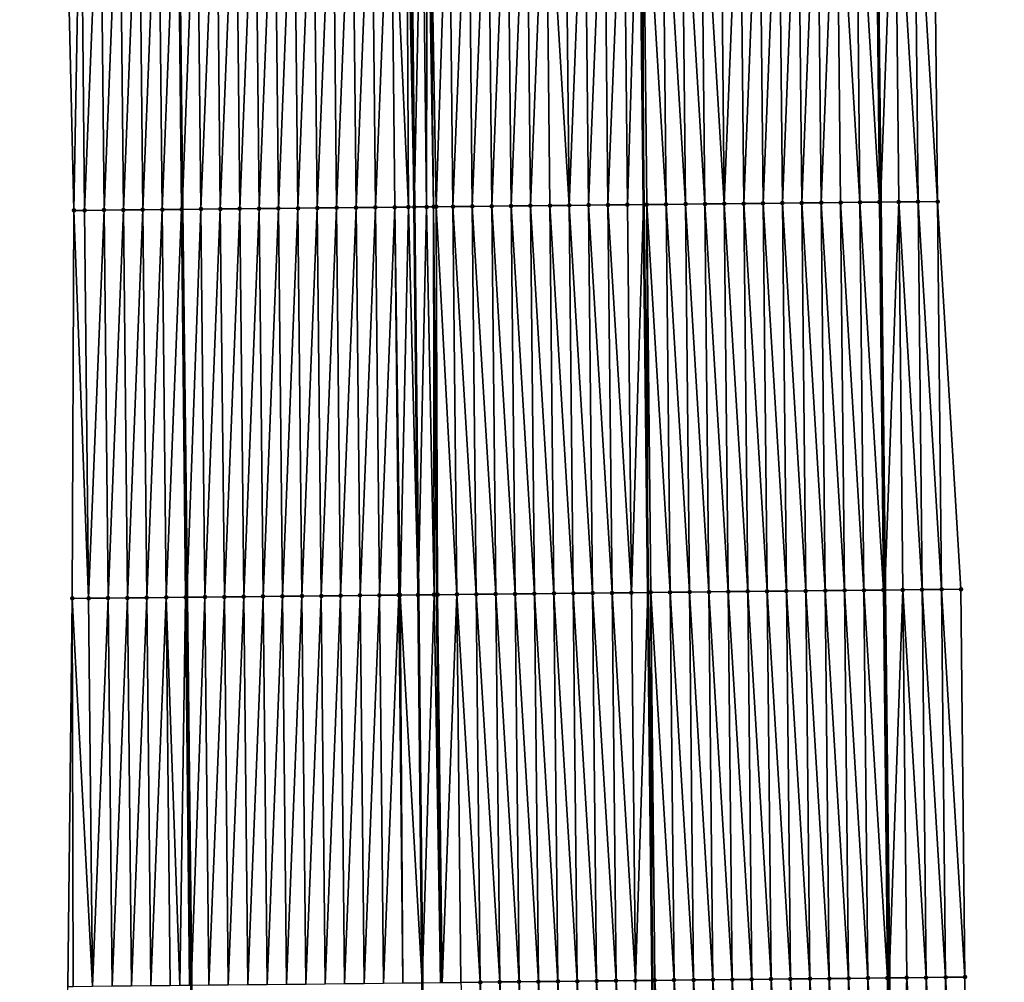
# Model space of a CAD drawing. Header units: feet. Extents: x 2010743 to 2022806, y 818705 to 837694.
# Tile 313 of 531: x 2011471 to 2011521, y 828994 to 829043. Entities that reach past the tile are written whole.
import ezdxf

# ---------------------------------------------------------------- set-up
doc = ezdxf.new("R2010")
doc.units = ezdxf.units.FT
doc.header["$MEASUREMENT"] = 0
for name, color, linetype, lineweight in [('EP_Travel Lane', 172, 'Continuous', 53), ('Road Shots', 141, 'Continuous', 100), ('STRIPING', 60, 'Continuous', 53)]:
    doc.layers.add(name, color=color, linetype=linetype, lineweight=lineweight)
doc.layers.add('I-77-MM17-21_NB-Surface-Border', color=7, linetype='Continuous')
doc.layers.add('I-77-MM17-21_NB-Surface-TIN', color=7, linetype='Continuous')

msp = doc.modelspace()

# ---------------------------------------------------------------- linework, layer by layer
at = {"layer": 'EP_Travel Lane'}
for points in [[(2011512.584, 829273.989, 318.244), (2011512.796, 829253.99, 318.126), (2011512.996, 829233.961, 318.023), (2011513.192, 829213.963, 317.877), (2011513.389, 829193.964, 317.745), (2011513.585, 829173.965, 317.621), (2011513.782, 829153.967, 317.5), (2011513.978, 829133.968, 317.355), (2011514.174, 829113.97, 317.235), (2011514.371, 829093.971, 317.101), (2011514.567, 829073.972, 316.995), (2011514.764, 829053.974, 316.873), (2011514.985, 829033.986, 316.753), (2011515.215, 829013.988, 316.662), (2011515.446, 828993.99, 316.527), (2011515.676, 828973.991, 316.415), (2011515.906, 828953.993, 316.282), (2011516.137, 828933.995, 316.151), (2011516.367, 828913.996, 316.02), (2011516.597, 828893.998, 315.889), (2011516.827, 828874, 315.772), (2011517.058, 828854.001, 315.672), (2011517.273, 828834.007, 315.552), (2011517.484, 828814.009, 315.422)], [(2011476.563, 829273.584, 318.471), (2011476.775, 829253.585, 318.372), (2011476.974, 829233.606, 318.258), (2011477.171, 829213.607, 318.144), (2011477.367, 829193.609, 317.993), (2011477.564, 829173.61, 317.871), (2011477.76, 829153.611, 317.748), (2011477.956, 829133.613, 317.624), (2011478.153, 829113.614, 317.502), (2011478.349, 829093.615, 317.368), (2011478.546, 829073.617, 317.262), (2011478.742, 829053.618, 317.141), (2011478.966, 829033.613, 317.012), (2011479.2, 829013.614, 316.91), (2011479.434, 828993.616, 316.809), (2011479.668, 828973.618, 316.693), (2011479.903, 828953.619, 316.534), (2011480.137, 828933.621, 316.412), (2011480.371, 828913.623, 316.275), (2011480.605, 828893.625, 316.163), (2011480.839, 828873.626, 316.036), (2011481.073, 828853.628, 315.906), (2011481.29, 828833.627, 315.768), (2011481.5, 828813.628, 315.686)]]:
    msp.add_polyline3d(points, dxfattribs=at)
at = {"layer": 'I-77-MM17-21_NB-Surface-Border', "color": 3, "linetype": 'Continuous', "lineweight": -3}
for points in [[(2011514.534, 829274.011, 318.177), (2011514.758, 829254.012, 318.068), (2011516.96, 829234.001, 317.894), (2011517.157, 829214.002, 317.766), (2011518.353, 829194.014, 317.605), (2011518.55, 829174.015, 317.478), (2011518.746, 829154.016, 317.352), (2011517.942, 829134.008, 317.241), (2011519.139, 829114.019, 317.089), (2011518.335, 829094.011, 316.988), (2011517.532, 829074.002, 316.91), (2011517.728, 829054.003, 316.783), (2011517.932, 829034.017, 316.663), (2011519.139, 829014.029, 316.534), (2011519.345, 828994.031, 316.404), (2011519.552, 828974.032, 316.292), (2011520.758, 828954.044, 316.128), (2011520.965, 828934.045, 315.991), (2011520.171, 828914.036, 315.896), (2011521.378, 828894.048, 315.742), (2011520.584, 828874.039, 315.654), (2011519.791, 828854.03, 315.581), (2011520, 828834.036, 315.468), (2011518.211, 828814.016, 315.402)], [(2011475.653, 828813.568, 315.523), (2011475.743, 828833.57, 315.62), (2011474.846, 828853.565, 315.736), (2011474.362, 828873.561, 315.867), (2011474.148, 828893.559, 316.002), (2011474.174, 828913.56, 316.128), (2011473.967, 828933.558, 316.251), (2011473.262, 828953.552, 316.364), (2011473.093, 828973.551, 316.509), (2011473.066, 828993.551, 316.635), (2011473.298, 829013.554, 316.74), (2011473.384, 829033.556, 316.858), (2011472.917, 829053.562, 316.977), (2011472.543, 829073.559, 317.077), (2011471.942, 829093.554, 317.189), (2011472.141, 829113.556, 317.339), (2011471.945, 829133.555, 317.473), (2011471.748, 829153.553, 317.605), (2011471.552, 829173.552, 317.723), (2011471.355, 829193.551, 317.841), (2011470.631, 829213.544, 317.969), (2011470.716, 829233.545, 318.088), (2011470.951, 829253.521, 318.21), (2011470.584, 829273.518, 318.318)]]:
    msp.add_polyline3d(points, dxfattribs=at)
at = {"layer": 'I-77-MM17-21_NB-Surface-TIN', "color": 128, "linetype": 'Continuous', "lineweight": -3}
for points in [[(2011486.934, 829033.694, 317.113), (2011487.73, 829053.706, 317.249), (2011486.73, 829053.696, 317.235)], [(2011486.934, 829033.694, 317.113), (2011487.934, 829033.705, 317.125), (2011487.73, 829053.706, 317.249)], [(2011487.934, 829033.705, 317.125), (2011488.73, 829053.715, 317.267), (2011487.73, 829053.706, 317.249)], [(2011487.934, 829033.705, 317.125), (2011488.934, 829033.715, 317.139), (2011488.73, 829053.715, 317.267)], [(2011488.934, 829033.715, 317.139), (2011489.73, 829053.725, 317.284), (2011488.73, 829053.715, 317.267)], [(2011488.934, 829033.715, 317.139), (2011489.934, 829033.725, 317.154), (2011489.73, 829053.725, 317.284)], [(2011490.638, 829033.732, 317.159), (2011490.533, 829053.733, 317.291), (2011489.73, 829053.725, 317.284)], [(2011489.934, 829033.725, 317.154), (2011490.638, 829033.732, 317.159), (2011489.73, 829053.725, 317.284)], [(2011490.533, 829053.733, 317.291), (2011490.934, 829033.735, 317.16), (2011490.73, 829053.735, 317.292)], [(2011490.638, 829033.732, 317.159), (2011490.934, 829033.735, 317.16), (2011490.533, 829053.733, 317.291)], [(2011491.343, 829053.741, 317.295), (2011490.73, 829053.735, 317.292), (2011490.934, 829033.735, 317.16)], [(2011491.572, 829033.742, 317.162), (2011491.343, 829053.741, 317.295), (2011490.934, 829033.735, 317.16)], [(2011491.572, 829033.742, 317.162), (2011491.601, 829053.743, 317.294), (2011491.343, 829053.741, 317.295)], [(2011491.572, 829033.742, 317.162), (2011491.933, 829033.746, 317.161), (2011491.601, 829053.743, 317.294)], [(2011491.933, 829033.746, 317.161), (2011491.73, 829053.745, 317.293), (2011491.601, 829053.743, 317.294)], [(2011492.072, 829033.747, 317.16), (2011492.73, 829053.755, 317.276), (2011491.73, 829053.745, 317.293)], [(2011491.933, 829033.746, 317.161), (2011492.072, 829033.747, 317.16), (2011491.73, 829053.745, 317.293)], [(2011492.072, 829033.747, 317.16), (2011492.933, 829033.756, 317.151), (2011492.73, 829053.755, 317.276)], [(2011492.933, 829033.756, 317.151), (2011493.729, 829053.765, 317.255), (2011492.73, 829053.755, 317.276)], [(2011492.933, 829033.756, 317.151), (2011493.933, 829033.766, 317.134), (2011493.729, 829053.765, 317.255)], [(2011493.933, 829033.766, 317.134), (2011494.729, 829053.775, 317.236), (2011493.729, 829053.765, 317.255)], [(2011493.933, 829033.766, 317.134), (2011494.933, 829033.777, 317.116), (2011494.729, 829053.775, 317.236)], [(2011494.933, 829033.777, 317.116), (2011495.729, 829053.784, 317.22), (2011494.729, 829053.775, 317.236)], [(2011494.933, 829033.777, 317.116), (2011495.933, 829033.787, 317.099), (2011495.729, 829053.784, 317.22)], [(2011495.933, 829033.787, 317.099), (2011496.729, 829053.794, 317.202), (2011495.729, 829053.784, 317.22)], [(2011495.933, 829033.787, 317.099), (2011496.933, 829033.798, 317.083), (2011496.729, 829053.794, 317.202)], [(2011496.933, 829033.798, 317.083), (2011497.729, 829053.804, 317.183), (2011496.729, 829053.794, 317.202)], [(2011496.933, 829033.798, 317.083), (2011497.933, 829033.808, 317.065), (2011497.729, 829053.804, 317.183)], [(2011498.933, 829033.819, 317.045), (2011498.729, 829053.814, 317.164), (2011497.729, 829053.804, 317.183)], [(2011497.933, 829033.808, 317.065), (2011498.933, 829033.819, 317.045), (2011497.729, 829053.804, 317.183)], [(2011498.933, 829033.819, 317.045), (2011499.729, 829053.824, 317.147), (2011498.729, 829053.814, 317.164)], [(2011498.933, 829033.819, 317.045), (2011499.933, 829033.829, 317.026), (2011499.729, 829053.824, 317.147)], [(2011499.933, 829033.829, 317.026), (2011500.729, 829053.834, 317.135), (2011499.729, 829053.824, 317.147)], [(2011499.933, 829033.829, 317.026), (2011500.933, 829033.84, 317.013), (2011500.729, 829053.834, 317.135)], [(2011500.933, 829033.84, 317.013), (2011501.729, 829053.844, 317.125), (2011500.729, 829053.834, 317.135)], [(2011500.933, 829033.84, 317.013), (2011501.933, 829033.85, 317.002), (2011501.729, 829053.844, 317.125)], [(2011501.933, 829033.85, 317.002), (2011502.545, 829053.852, 317.107), (2011501.729, 829053.844, 317.125)], [(2011501.933, 829033.85, 317.002), (2011502.764, 829033.859, 316.986), (2011502.545, 829053.852, 317.107)], [(2011502.729, 829053.854, 317.103), (2011502.545, 829053.852, 317.107), (2011502.764, 829033.859, 316.986)], [(2011503.933, 829033.871, 316.963), (2011503.729, 829053.864, 317.082), (2011502.729, 829053.854, 317.103)], [(2011502.933, 829033.86, 316.983), (2011502.729, 829053.854, 317.103), (2011502.764, 829033.859, 316.986)], [(2011502.933, 829033.86, 316.983), (2011503.933, 829033.871, 316.963), (2011502.729, 829053.854, 317.103)], [(2011504.933, 829033.881, 316.938), (2011504.729, 829053.874, 317.055), (2011503.729, 829053.864, 317.082)], [(2011503.933, 829033.871, 316.963), (2011504.933, 829033.881, 316.938), (2011503.729, 829053.864, 317.082)], [(2011505.933, 829033.892, 316.914), (2011505.729, 829053.884, 317.029), (2011504.729, 829053.874, 317.055)], [(2011504.933, 829033.881, 316.938), (2011505.933, 829033.892, 316.914), (2011504.729, 829053.874, 317.055)], [(2011506.933, 829033.902, 316.895), (2011506.729, 829053.894, 317.007), (2011505.729, 829053.884, 317.029)], [(2011505.933, 829033.892, 316.914), (2011506.933, 829033.902, 316.895), (2011505.729, 829053.884, 317.029)], [(2011506.933, 829033.902, 316.895), (2011507.729, 829053.904, 316.993), (2011506.729, 829053.894, 317.007)], [(2011506.933, 829033.902, 316.895), (2011507.933, 829033.913, 316.876), (2011507.729, 829053.904, 316.993)], [(2011507.933, 829033.913, 316.876), (2011508.729, 829053.914, 316.978), (2011507.729, 829053.904, 316.993)], [(2011507.933, 829033.913, 316.876), (2011508.933, 829033.923, 316.863), (2011508.729, 829053.914, 316.978)], [(2011508.933, 829033.923, 316.863), (2011509.729, 829053.923, 316.966), (2011508.729, 829053.914, 316.978)], [(2011508.933, 829033.923, 316.863), (2011509.932, 829033.933, 316.851), (2011509.729, 829053.923, 316.966)], [(2011509.932, 829033.933, 316.851), (2011510.729, 829053.933, 316.953), (2011509.729, 829053.923, 316.966)], [(2011509.932, 829033.933, 316.851), (2011510.932, 829033.944, 316.839), (2011510.729, 829053.933, 316.953)], [(2011510.932, 829033.944, 316.839), (2011511.729, 829053.943, 316.939), (2011510.729, 829053.933, 316.953)], [(2011510.932, 829033.944, 316.839), (2011511.932, 829033.954, 316.823), (2011511.729, 829053.943, 316.939)], [(2011511.932, 829033.954, 316.823), (2011512.729, 829053.953, 316.923), (2011511.729, 829053.943, 316.939)], [(2011511.932, 829033.954, 316.823), (2011512.932, 829033.965, 316.807), (2011512.729, 829053.953, 316.923)], [(2011513.932, 829033.975, 316.785), (2011513.729, 829053.963, 316.903), (2011512.729, 829053.953, 316.923)], [(2011512.932, 829033.965, 316.807), (2011513.932, 829033.975, 316.785), (2011512.729, 829053.953, 316.923)], [(2011514.932, 829033.986, 316.755), (2011514.728, 829053.973, 316.874), (2011513.729, 829053.963, 316.903)], [(2011513.932, 829033.975, 316.785), (2011514.932, 829033.986, 316.755), (2011513.729, 829053.963, 316.903)], [(2011514.932, 829033.986, 316.755), (2011514.764, 829053.974, 316.873), (2011514.728, 829053.973, 316.874)], [(2011515.728, 829053.983, 316.843), (2011514.764, 829053.974, 316.873), (2011514.985, 829033.986, 316.753)], [(2011514.932, 829033.986, 316.755), (2011514.985, 829033.986, 316.753), (2011514.764, 829053.974, 316.873)], [(2011515.932, 829033.996, 316.727), (2011515.728, 829053.983, 316.843), (2011514.985, 829033.986, 316.753)], [(2011516.932, 829034.007, 316.698), (2011516.728, 829053.993, 316.813), (2011515.728, 829053.983, 316.843)], [(2011515.932, 829033.996, 316.727), (2011516.932, 829034.007, 316.698), (2011515.728, 829053.983, 316.843)], [(2011517.932, 829034.017, 316.663), (2011517.728, 829054.003, 316.783), (2011516.728, 829053.993, 316.813)], [(2011516.932, 829034.007, 316.698), (2011517.932, 829034.017, 316.663), (2011516.728, 829053.993, 316.813)], [(2011473.384, 829033.556, 316.858), (2011473.73, 829053.57, 317.002), (2011472.917, 829053.562, 316.977)], [(2011473.934, 829033.562, 316.873), (2011473.73, 829053.57, 317.002), (2011473.384, 829033.556, 316.858)], [(2011473.934, 829033.562, 316.873), (2011474.73, 829053.579, 317.033), (2011473.73, 829053.57, 317.002)], [(2011473.934, 829033.562, 316.873), (2011474.934, 829033.572, 316.901), (2011474.73, 829053.579, 317.033)], [(2011474.934, 829033.572, 316.901), (2011475.73, 829053.589, 317.07), (2011474.73, 829053.579, 317.033)], [(2011474.934, 829033.572, 316.901), (2011475.934, 829033.582, 316.936), (2011475.73, 829053.589, 317.07)], [(2011475.934, 829033.582, 316.936), (2011476.73, 829053.599, 317.1), (2011475.73, 829053.589, 317.07)], [(2011475.934, 829033.582, 316.936), (2011476.934, 829033.592, 316.973), (2011476.73, 829053.599, 317.1)], [(2011476.934, 829033.592, 316.973), (2011477.73, 829053.608, 317.126), (2011476.73, 829053.599, 317.1)], [(2011476.934, 829033.592, 316.973), (2011477.934, 829033.602, 317), (2011477.73, 829053.608, 317.126)], [(2011477.934, 829033.602, 317), (2011478.73, 829053.618, 317.141), (2011477.73, 829053.608, 317.126)], [(2011477.934, 829033.602, 317), (2011478.934, 829033.612, 317.012), (2011478.73, 829053.618, 317.141)], [(2011478.934, 829033.612, 317.012), (2011478.742, 829053.618, 317.141), (2011478.73, 829053.618, 317.141)], [(2011479.73, 829053.628, 317.158), (2011478.742, 829053.618, 317.141), (2011478.966, 829033.613, 317.012)], [(2011478.934, 829033.612, 317.012), (2011478.966, 829033.613, 317.012), (2011478.742, 829053.618, 317.141)], [(2011479.934, 829033.623, 317.021), (2011479.73, 829053.628, 317.158), (2011478.966, 829033.613, 317.012)], [(2011479.934, 829033.623, 317.021), (2011480.73, 829053.637, 317.175), (2011479.73, 829053.628, 317.158)], [(2011479.934, 829033.623, 317.021), (2011480.934, 829033.633, 317.04), (2011480.73, 829053.637, 317.175)], [(2011480.934, 829033.633, 317.04), (2011481.73, 829053.647, 317.188), (2011480.73, 829053.637, 317.175)], [(2011480.934, 829033.633, 317.04), (2011481.934, 829033.643, 317.059), (2011481.73, 829053.647, 317.188)], [(2011481.934, 829033.643, 317.059), (2011482.73, 829053.657, 317.201), (2011481.73, 829053.647, 317.188)], [(2011481.934, 829033.643, 317.059), (2011482.934, 829033.653, 317.072), (2011482.73, 829053.657, 317.201)], [(2011482.934, 829033.653, 317.072), (2011483.73, 829053.667, 317.21), (2011482.73, 829053.657, 317.201)], [(2011482.934, 829033.653, 317.072), (2011483.934, 829033.664, 317.082), (2011483.73, 829053.667, 317.21)], [(2011483.934, 829033.664, 317.082), (2011484.73, 829053.676, 317.219), (2011483.73, 829053.667, 317.21)], [(2011483.934, 829033.664, 317.082), (2011484.934, 829033.674, 317.092), (2011484.73, 829053.676, 317.219)], [(2011484.934, 829033.674, 317.092), (2011485.73, 829053.686, 317.226), (2011484.73, 829053.676, 317.219)], [(2011484.934, 829033.674, 317.092), (2011485.934, 829033.684, 317.104), (2011485.73, 829053.686, 317.226)], [(2011485.934, 829033.684, 317.104), (2011486.73, 829053.696, 317.235), (2011485.73, 829053.686, 317.226)], [(2011485.934, 829033.684, 317.104), (2011486.934, 829033.694, 317.113), (2011486.73, 829053.696, 317.235)], [(2011507.139, 829013.904, 316.786), (2011506.933, 829033.902, 316.895), (2011505.933, 829033.892, 316.914)], [(2011508.139, 829013.914, 316.775), (2011507.933, 829033.913, 316.876), (2011506.933, 829033.902, 316.895)], [(2011507.139, 829013.904, 316.786), (2011508.139, 829013.914, 316.775), (2011506.933, 829033.902, 316.895)], [(2011509.139, 829013.924, 316.766), (2011508.933, 829033.923, 316.863), (2011507.933, 829033.913, 316.876)], [(2011508.139, 829013.914, 316.775), (2011509.139, 829013.924, 316.766), (2011507.933, 829033.913, 316.876)], [(2011510.139, 829013.935, 316.756), (2011509.932, 829033.933, 316.851), (2011508.933, 829033.923, 316.863)], [(2011509.139, 829013.924, 316.766), (2011510.139, 829013.935, 316.756), (2011508.933, 829033.923, 316.863)], [(2011511.139, 829013.945, 316.745), (2011510.932, 829033.944, 316.839), (2011509.932, 829033.933, 316.851)], [(2011510.139, 829013.935, 316.756), (2011511.139, 829013.945, 316.745), (2011509.932, 829033.933, 316.851)], [(2011512.139, 829013.956, 316.73), (2011511.932, 829033.954, 316.823), (2011510.932, 829033.944, 316.839)], [(2011511.139, 829013.945, 316.745), (2011512.139, 829013.956, 316.73), (2011510.932, 829033.944, 316.839)], [(2011513.139, 829013.966, 316.716), (2011512.932, 829033.965, 316.807), (2011511.932, 829033.954, 316.823)], [(2011512.139, 829013.956, 316.73), (2011513.139, 829013.966, 316.716), (2011511.932, 829033.954, 316.823)], [(2011514.139, 829013.976, 316.694), (2011513.932, 829033.975, 316.785), (2011512.932, 829033.965, 316.807)], [(2011513.139, 829013.966, 316.716), (2011514.139, 829013.976, 316.694), (2011512.932, 829033.965, 316.807)], [(2011515.139, 829013.987, 316.664), (2011514.932, 829033.986, 316.755), (2011513.932, 829033.975, 316.785)], [(2011514.139, 829013.976, 316.694), (2011515.139, 829013.987, 316.664), (2011513.932, 829033.975, 316.785)], [(2011515.139, 829013.987, 316.664), (2011514.985, 829033.986, 316.753), (2011514.932, 829033.986, 316.755)], [(2011515.932, 829033.996, 316.727), (2011514.985, 829033.986, 316.753), (2011515.215, 829013.988, 316.662)], [(2011515.139, 829013.987, 316.664), (2011515.215, 829013.988, 316.662), (2011514.985, 829033.986, 316.753)], [(2011516.139, 829013.997, 316.632), (2011515.932, 829033.996, 316.727), (2011515.215, 829013.988, 316.662)], [(2011517.139, 829014.008, 316.601), (2011516.932, 829034.007, 316.698), (2011515.932, 829033.996, 316.727)], [(2011516.139, 829013.997, 316.632), (2011517.139, 829014.008, 316.601), (2011515.932, 829033.996, 316.727)], [(2011518.139, 829014.019, 316.567), (2011517.932, 829034.017, 316.663), (2011516.932, 829034.007, 316.698)], [(2011517.139, 829014.008, 316.601), (2011518.139, 829014.019, 316.567), (2011516.932, 829034.007, 316.698)], [(2011518.139, 829014.019, 316.567), (2011519.139, 829014.029, 316.534), (2011517.932, 829034.017, 316.663)], [(2011474.141, 829013.563, 316.769), (2011473.384, 829033.556, 316.858), (2011473.298, 829013.554, 316.74)], [(2011474.141, 829013.563, 316.769), (2011473.934, 829033.562, 316.873), (2011473.384, 829033.556, 316.858)], [(2011474.141, 829013.563, 316.769), (2011474.934, 829033.572, 316.901), (2011473.934, 829033.562, 316.873)], [(2011474.141, 829013.563, 316.769), (2011475.141, 829013.573, 316.801), (2011474.934, 829033.572, 316.901)], [(2011475.141, 829013.573, 316.801), (2011475.934, 829033.582, 316.936), (2011474.934, 829033.572, 316.901)], [(2011475.141, 829013.573, 316.801), (2011476.141, 829013.583, 316.833), (2011475.934, 829033.582, 316.936)], [(2011476.141, 829013.583, 316.833), (2011476.934, 829033.592, 316.973), (2011475.934, 829033.582, 316.936)], [(2011476.141, 829013.583, 316.833), (2011477.141, 829013.593, 316.861), (2011476.934, 829033.592, 316.973)], [(2011477.141, 829013.593, 316.861), (2011477.934, 829033.602, 317), (2011476.934, 829033.592, 316.973)], [(2011477.141, 829013.593, 316.861), (2011478.141, 829013.603, 316.885), (2011477.934, 829033.602, 317)], [(2011478.141, 829013.603, 316.885), (2011478.934, 829033.612, 317.012), (2011477.934, 829033.602, 317)], [(2011478.141, 829013.603, 316.885), (2011479.141, 829013.614, 316.909), (2011478.934, 829033.612, 317.012)], [(2011479.141, 829013.614, 316.909), (2011478.966, 829033.613, 317.012), (2011478.934, 829033.612, 317.012)], [(2011479.934, 829033.623, 317.021), (2011478.966, 829033.613, 317.012), (2011479.2, 829013.614, 316.91)], [(2011479.141, 829013.614, 316.909), (2011479.2, 829013.614, 316.91), (2011478.966, 829033.613, 317.012)], [(2011480.141, 829013.624, 316.924), (2011479.934, 829033.623, 317.021), (2011479.2, 829013.614, 316.91)], [(2011480.141, 829013.624, 316.924), (2011480.934, 829033.633, 317.04), (2011479.934, 829033.623, 317.021)], [(2011480.141, 829013.624, 316.924), (2011481.141, 829013.634, 316.942), (2011480.934, 829033.633, 317.04)], [(2011481.141, 829013.634, 316.942), (2011481.934, 829033.643, 317.059), (2011480.934, 829033.633, 317.04)], [(2011481.141, 829013.634, 316.942), (2011482.141, 829013.644, 316.956), (2011481.934, 829033.643, 317.059)], [(2011482.141, 829013.644, 316.956), (2011482.934, 829033.653, 317.072), (2011481.934, 829033.643, 317.059)], [(2011482.141, 829013.644, 316.956), (2011483.141, 829013.655, 316.968), (2011482.934, 829033.653, 317.072)], [(2011483.141, 829013.655, 316.968), (2011483.934, 829033.664, 317.082), (2011482.934, 829033.653, 317.072)], [(2011483.141, 829013.655, 316.968), (2011484.14, 829013.665, 316.977), (2011483.934, 829033.664, 317.082)], [(2011484.14, 829013.665, 316.977), (2011484.934, 829033.674, 317.092), (2011483.934, 829033.664, 317.082)], [(2011484.14, 829013.665, 316.977), (2011485.14, 829013.675, 316.985), (2011484.934, 829033.674, 317.092)], [(2011485.14, 829013.675, 316.985), (2011485.934, 829033.684, 317.104), (2011484.934, 829033.674, 317.092)], [(2011485.14, 829013.675, 316.985), (2011486.14, 829013.685, 316.993), (2011485.934, 829033.684, 317.104)], [(2011486.14, 829013.685, 316.993), (2011486.934, 829033.694, 317.113), (2011485.934, 829033.684, 317.104)], [(2011486.14, 829013.685, 316.993), (2011487.14, 829013.696, 317.003), (2011486.934, 829033.694, 317.113)], [(2011487.14, 829013.696, 317.003), (2011487.934, 829033.705, 317.125), (2011486.934, 829033.694, 317.113)], [(2011487.14, 829013.696, 317.003), (2011488.14, 829013.706, 317.014), (2011487.934, 829033.705, 317.125)], [(2011488.14, 829013.706, 317.014), (2011488.934, 829033.715, 317.139), (2011487.934, 829033.705, 317.125)], [(2011488.14, 829013.706, 317.014), (2011489.14, 829013.716, 317.028), (2011488.934, 829033.715, 317.139)], [(2011489.14, 829013.716, 317.028), (2011489.934, 829033.725, 317.154), (2011488.934, 829033.715, 317.139)], [(2011489.14, 829013.716, 317.028), (2011490.14, 829013.726, 317.045), (2011489.934, 829033.725, 317.154)], [(2011490.208, 829013.727, 317.046), (2011490.638, 829033.732, 317.159), (2011489.934, 829033.725, 317.154)], [(2011490.14, 829013.726, 317.045), (2011490.208, 829013.727, 317.046), (2011489.934, 829033.725, 317.154)], [(2011490.208, 829013.727, 317.046), (2011491.14, 829013.737, 317.052), (2011490.638, 829033.732, 317.159)], [(2011490.638, 829033.732, 317.159), (2011491.14, 829013.737, 317.052), (2011490.934, 829033.735, 317.16)], [(2011491.572, 829033.742, 317.162), (2011490.934, 829033.735, 317.16), (2011491.14, 829013.737, 317.052)], [(2011491.965, 829013.745, 317.055), (2011491.572, 829033.742, 317.162), (2011491.14, 829013.737, 317.052)], [(2011491.965, 829013.745, 317.055), (2011491.933, 829033.746, 317.161), (2011491.572, 829033.742, 317.162)], [(2011492.14, 829013.747, 317.054), (2011492.072, 829033.747, 317.16), (2011491.933, 829033.746, 317.161)], [(2011491.965, 829013.745, 317.055), (2011492.083, 829013.746, 317.054), (2011491.933, 829033.746, 317.161)], [(2011492.083, 829013.746, 317.054), (2011492.14, 829013.747, 317.054), (2011491.933, 829033.746, 317.161)], [(2011493.14, 829013.757, 317.04), (2011492.933, 829033.756, 317.151), (2011492.072, 829033.747, 317.16)], [(2011492.14, 829013.747, 317.054), (2011493.14, 829013.757, 317.04), (2011492.072, 829033.747, 317.16)], [(2011494.14, 829013.768, 317.021), (2011493.933, 829033.766, 317.134), (2011492.933, 829033.756, 317.151)], [(2011493.14, 829013.757, 317.04), (2011494.14, 829013.768, 317.021), (2011492.933, 829033.756, 317.151)], [(2011495.14, 829013.778, 317.002), (2011494.933, 829033.777, 317.116), (2011493.933, 829033.766, 317.134)], [(2011494.14, 829013.768, 317.021), (2011495.14, 829013.778, 317.002), (2011493.933, 829033.766, 317.134)], [(2011496.14, 829013.789, 316.984), (2011495.933, 829033.787, 317.099), (2011494.933, 829033.777, 317.116)], [(2011495.14, 829013.778, 317.002), (2011496.14, 829013.789, 316.984), (2011494.933, 829033.777, 317.116)], [(2011497.14, 829013.799, 316.965), (2011496.933, 829033.798, 317.083), (2011495.933, 829033.787, 317.099)], [(2011496.14, 829013.789, 316.984), (2011497.14, 829013.799, 316.965), (2011495.933, 829033.787, 317.099)], [(2011498.14, 829013.81, 316.944), (2011497.933, 829033.808, 317.065), (2011496.933, 829033.798, 317.083)], [(2011497.14, 829013.799, 316.965), (2011498.14, 829013.81, 316.944), (2011496.933, 829033.798, 317.083)], [(2011499.14, 829013.82, 316.925), (2011498.933, 829033.819, 317.045), (2011497.933, 829033.808, 317.065)], [(2011498.14, 829013.81, 316.944), (2011499.14, 829013.82, 316.925), (2011497.933, 829033.808, 317.065)], [(2011500.14, 829013.831, 316.909), (2011499.933, 829033.829, 317.026), (2011498.933, 829033.819, 317.045)], [(2011499.14, 829013.82, 316.925), (2011500.14, 829013.831, 316.909), (2011498.933, 829033.819, 317.045)], [(2011501.14, 829013.841, 316.896), (2011500.933, 829033.84, 317.013), (2011499.933, 829033.829, 317.026)], [(2011500.14, 829013.831, 316.909), (2011501.14, 829013.841, 316.896), (2011499.933, 829033.829, 317.026)], [(2011502.139, 829013.851, 316.883), (2011501.933, 829033.85, 317.002), (2011500.933, 829033.84, 317.013)], [(2011501.14, 829013.841, 316.896), (2011502.139, 829013.851, 316.883), (2011500.933, 829033.84, 317.013)], [(2011502.139, 829013.851, 316.883), (2011502.764, 829033.859, 316.986), (2011501.933, 829033.85, 317.002)], [(2011502.139, 829013.851, 316.883), (2011502.991, 829013.86, 316.868), (2011502.764, 829033.859, 316.986)], [(2011502.933, 829033.86, 316.983), (2011502.764, 829033.859, 316.986), (2011502.991, 829013.86, 316.868)], [(2011504.139, 829013.872, 316.854), (2011503.933, 829033.871, 316.963), (2011502.933, 829033.86, 316.983)], [(2011503.139, 829013.862, 316.866), (2011502.933, 829033.86, 316.983), (2011502.991, 829013.86, 316.868)], [(2011503.139, 829013.862, 316.866), (2011504.139, 829013.872, 316.854), (2011502.933, 829033.86, 316.983)], [(2011505.139, 829013.883, 316.829), (2011504.933, 829033.881, 316.938), (2011503.933, 829033.871, 316.963)], [(2011504.139, 829013.872, 316.854), (2011505.139, 829013.883, 316.829), (2011503.933, 829033.871, 316.963)], [(2011506.139, 829013.893, 316.803), (2011505.933, 829033.892, 316.914), (2011504.933, 829033.881, 316.938)], [(2011505.139, 829013.883, 316.829), (2011506.139, 829013.893, 316.803), (2011504.933, 829033.881, 316.938)], [(2011506.139, 829013.893, 316.803), (2011507.139, 829013.904, 316.786), (2011505.933, 829033.892, 316.914)], [(2011475.347, 828993.574, 316.707), (2011476.141, 829013.583, 316.833), (2011475.141, 829013.573, 316.801)], [(2011475.347, 828993.574, 316.707), (2011476.347, 828993.584, 316.739), (2011476.141, 829013.583, 316.833)], [(2011476.347, 828993.584, 316.739), (2011477.141, 829013.593, 316.861), (2011476.141, 829013.583, 316.833)], [(2011476.347, 828993.584, 316.739), (2011477.347, 828993.595, 316.762), (2011477.141, 829013.593, 316.861)], [(2011477.347, 828993.595, 316.762), (2011478.141, 829013.603, 316.885), (2011477.141, 829013.593, 316.861)], [(2011477.347, 828993.595, 316.762), (2011478.347, 828993.605, 316.788), (2011478.141, 829013.603, 316.885)], [(2011478.84, 828993.61, 316.807), (2011479.141, 829013.614, 316.909), (2011478.141, 829013.603, 316.885)], [(2011478.347, 828993.605, 316.788), (2011478.84, 828993.61, 316.807), (2011478.141, 829013.603, 316.885)], [(2011478.84, 828993.61, 316.807), (2011479.347, 828993.615, 316.808), (2011479.141, 829013.614, 316.909)], [(2011479.347, 828993.615, 316.808), (2011479.2, 829013.614, 316.91), (2011479.141, 829013.614, 316.909)], [(2011480.141, 829013.624, 316.924), (2011479.2, 829013.614, 316.91), (2011479.434, 828993.616, 316.809)], [(2011479.347, 828993.615, 316.808), (2011479.434, 828993.616, 316.809), (2011479.2, 829013.614, 316.91)], [(2011480.347, 828993.625, 316.819), (2011480.141, 829013.624, 316.924), (2011479.434, 828993.616, 316.809)], [(2011480.347, 828993.625, 316.819), (2011481.141, 829013.634, 316.942), (2011480.141, 829013.624, 316.924)], [(2011480.347, 828993.625, 316.819), (2011481.347, 828993.635, 316.838), (2011481.141, 829013.634, 316.942)], [(2011481.347, 828993.635, 316.838), (2011482.141, 829013.644, 316.956), (2011481.141, 829013.634, 316.942)], [(2011481.347, 828993.635, 316.838), (2011482.347, 828993.646, 316.853), (2011482.141, 829013.644, 316.956)], [(2011482.347, 828993.646, 316.853), (2011483.141, 829013.655, 316.968), (2011482.141, 829013.644, 316.956)], [(2011482.347, 828993.646, 316.853), (2011483.347, 828993.656, 316.864), (2011483.141, 829013.655, 316.968)], [(2011483.347, 828993.656, 316.864), (2011484.14, 829013.665, 316.977), (2011483.141, 829013.655, 316.968)], [(2011483.347, 828993.656, 316.864), (2011484.347, 828993.666, 316.873), (2011484.14, 829013.665, 316.977)], [(2011484.347, 828993.666, 316.873), (2011485.14, 829013.675, 316.985), (2011484.14, 829013.665, 316.977)], [(2011484.347, 828993.666, 316.873), (2011485.347, 828993.676, 316.882), (2011485.14, 829013.675, 316.985)], [(2011485.347, 828993.676, 316.882), (2011486.14, 829013.685, 316.993), (2011485.14, 829013.675, 316.985)], [(2011485.347, 828993.676, 316.882), (2011486.347, 828993.687, 316.891), (2011486.14, 829013.685, 316.993)], [(2011486.347, 828993.687, 316.891), (2011487.14, 829013.696, 317.003), (2011486.14, 829013.685, 316.993)], [(2011486.347, 828993.687, 316.891), (2011487.347, 828993.697, 316.902), (2011487.14, 829013.696, 317.003)], [(2011487.347, 828993.697, 316.902), (2011488.14, 829013.706, 317.014), (2011487.14, 829013.696, 317.003)], [(2011487.347, 828993.697, 316.902), (2011488.347, 828993.707, 316.914), (2011488.14, 829013.706, 317.014)], [(2011488.347, 828993.707, 316.914), (2011489.14, 829013.716, 317.028), (2011488.14, 829013.706, 317.014)], [(2011488.347, 828993.707, 316.914), (2011489.347, 828993.717, 316.927), (2011489.14, 829013.716, 317.028)], [(2011489.347, 828993.717, 316.927), (2011490.14, 829013.726, 317.045), (2011489.14, 829013.716, 317.028)], [(2011489.347, 828993.717, 316.927), (2011490.347, 828993.728, 316.943), (2011490.14, 829013.726, 317.045)], [(2011490.347, 828993.728, 316.943), (2011490.208, 829013.727, 317.046), (2011490.14, 829013.726, 317.045)], [(2011490.208, 829013.727, 317.046), (2011491.347, 828993.738, 316.95), (2011491.14, 829013.737, 317.052)], [(2011490.347, 828993.728, 316.943), (2011491.347, 828993.738, 316.95), (2011490.208, 829013.727, 317.046)], [(2011491.965, 829013.745, 317.055), (2011491.14, 829013.737, 317.052), (2011491.347, 828993.738, 316.95)], [(2011492.292, 828993.748, 316.96), (2011491.965, 829013.745, 317.055), (2011491.347, 828993.738, 316.95)], [(2011492.292, 828993.748, 316.96), (2011492.083, 829013.746, 317.054), (2011491.965, 829013.745, 317.055)], [(2011492.292, 828993.748, 316.96), (2011492.14, 829013.747, 317.054), (2011492.083, 829013.746, 317.054)], [(2011492.378, 828993.749, 316.96), (2011493.14, 829013.757, 317.04), (2011492.14, 829013.747, 317.054)], [(2011492.292, 828993.748, 316.96), (2011492.347, 828993.748, 316.96), (2011492.14, 829013.747, 317.054)], [(2011492.347, 828993.748, 316.96), (2011492.378, 828993.749, 316.96), (2011492.14, 829013.747, 317.054)], [(2011492.378, 828993.749, 316.96), (2011493.347, 828993.759, 316.945), (2011493.14, 829013.757, 317.04)], [(2011494.346, 828993.769, 316.926), (2011494.14, 829013.768, 317.021), (2011493.14, 829013.757, 317.04)], [(2011493.347, 828993.759, 316.945), (2011494.346, 828993.769, 316.926), (2011493.14, 829013.757, 317.04)], [(2011495.346, 828993.78, 316.904), (2011495.14, 829013.778, 317.002), (2011494.14, 829013.768, 317.021)], [(2011494.346, 828993.769, 316.926), (2011495.346, 828993.78, 316.904), (2011494.14, 829013.768, 317.021)], [(2011496.346, 828993.79, 316.887), (2011496.14, 829013.789, 316.984), (2011495.14, 829013.778, 317.002)], [(2011495.346, 828993.78, 316.904), (2011496.346, 828993.79, 316.887), (2011495.14, 829013.778, 317.002)], [(2011497.346, 828993.8, 316.869), (2011497.14, 829013.799, 316.965), (2011496.14, 829013.789, 316.984)], [(2011496.346, 828993.79, 316.887), (2011497.346, 828993.8, 316.869), (2011496.14, 829013.789, 316.984)], [(2011498.346, 828993.811, 316.85), (2011498.14, 829013.81, 316.944), (2011497.14, 829013.799, 316.965)], [(2011497.346, 828993.8, 316.869), (2011498.346, 828993.811, 316.85), (2011497.14, 829013.799, 316.965)], [(2011499.346, 828993.821, 316.831), (2011499.14, 829013.82, 316.925), (2011498.14, 829013.81, 316.944)], [(2011498.346, 828993.811, 316.85), (2011499.346, 828993.821, 316.831), (2011498.14, 829013.81, 316.944)], [(2011500.346, 828993.832, 316.814), (2011500.14, 829013.831, 316.909), (2011499.14, 829013.82, 316.925)], [(2011499.346, 828993.821, 316.831), (2011500.346, 828993.832, 316.814), (2011499.14, 829013.82, 316.925)], [(2011501.346, 828993.842, 316.802), (2011501.14, 829013.841, 316.896), (2011500.14, 829013.831, 316.909)], [(2011500.346, 828993.832, 316.814), (2011501.346, 828993.842, 316.802), (2011500.14, 829013.831, 316.909)], [(2011502.346, 828993.853, 316.789), (2011502.139, 829013.851, 316.883), (2011501.14, 829013.841, 316.896)], [(2011501.346, 828993.842, 316.802), (2011502.346, 828993.853, 316.789), (2011501.14, 829013.841, 316.896)], [(2011502.346, 828993.853, 316.789), (2011502.991, 829013.86, 316.868), (2011502.139, 829013.851, 316.883)], [(2011502.346, 828993.853, 316.789), (2011503.219, 828993.862, 316.768), (2011502.991, 829013.86, 316.868)], [(2011503.139, 829013.862, 316.866), (2011502.991, 829013.86, 316.868), (2011503.219, 828993.862, 316.768)], [(2011504.346, 828993.874, 316.749), (2011504.139, 829013.872, 316.854), (2011503.139, 829013.862, 316.866)], [(2011503.346, 828993.863, 316.765), (2011503.139, 829013.862, 316.866), (2011503.219, 828993.862, 316.768)], [(2011503.346, 828993.863, 316.765), (2011504.346, 828993.874, 316.749), (2011503.139, 829013.862, 316.866)], [(2011505.346, 828993.884, 316.717), (2011505.139, 829013.883, 316.829), (2011504.139, 829013.872, 316.854)], [(2011504.346, 828993.874, 316.749), (2011505.346, 828993.884, 316.717), (2011504.139, 829013.872, 316.854)], [(2011506.346, 828993.895, 316.694), (2011506.139, 829013.893, 316.803), (2011505.139, 829013.883, 316.829)], [(2011505.346, 828993.884, 316.717), (2011506.346, 828993.895, 316.694), (2011505.139, 829013.883, 316.829)], [(2011507.346, 828993.905, 316.675), (2011507.139, 829013.904, 316.786), (2011506.139, 829013.893, 316.803)], [(2011506.346, 828993.895, 316.694), (2011507.346, 828993.905, 316.675), (2011506.139, 829013.893, 316.803)], [(2011508.346, 828993.915, 316.655), (2011508.139, 829013.914, 316.775), (2011507.139, 829013.904, 316.786)], [(2011507.346, 828993.905, 316.675), (2011508.346, 828993.915, 316.655), (2011507.139, 829013.904, 316.786)], [(2011509.346, 828993.926, 316.642), (2011509.139, 829013.924, 316.766), (2011508.139, 829013.914, 316.775)], [(2011508.346, 828993.915, 316.655), (2011509.346, 828993.926, 316.642), (2011508.139, 829013.914, 316.775)], [(2011510.346, 828993.936, 316.632), (2011510.139, 829013.935, 316.756), (2011509.139, 829013.924, 316.766)], [(2011509.346, 828993.926, 316.642), (2011510.346, 828993.936, 316.632), (2011509.139, 829013.924, 316.766)], [(2011511.346, 828993.947, 316.617), (2011511.139, 829013.945, 316.745), (2011510.139, 829013.935, 316.756)], [(2011510.346, 828993.936, 316.632), (2011511.346, 828993.947, 316.617), (2011510.139, 829013.935, 316.756)], [(2011512.346, 828993.957, 316.602), (2011512.139, 829013.956, 316.73), (2011511.139, 829013.945, 316.745)], [(2011511.346, 828993.947, 316.617), (2011512.346, 828993.957, 316.602), (2011511.139, 829013.945, 316.745)], [(2011513.345, 828993.967, 316.585), (2011513.139, 829013.966, 316.716), (2011512.139, 829013.956, 316.73)], [(2011512.346, 828993.957, 316.602), (2011513.345, 828993.967, 316.585), (2011512.139, 829013.956, 316.73)], [(2011514.345, 828993.978, 316.563), (2011514.139, 829013.976, 316.694), (2011513.139, 829013.966, 316.716)], [(2011513.345, 828993.967, 316.585), (2011514.345, 828993.978, 316.563), (2011513.139, 829013.966, 316.716)], [(2011515.345, 828993.988, 316.53), (2011515.139, 829013.987, 316.664), (2011514.139, 829013.976, 316.694)], [(2011514.345, 828993.978, 316.563), (2011515.345, 828993.988, 316.53), (2011514.139, 829013.976, 316.694)], [(2011515.345, 828993.988, 316.53), (2011515.215, 829013.988, 316.662), (2011515.139, 829013.987, 316.664)], [(2011516.139, 829013.997, 316.632), (2011515.215, 829013.988, 316.662), (2011515.446, 828993.99, 316.527)], [(2011515.345, 828993.988, 316.53), (2011515.446, 828993.99, 316.527), (2011515.215, 829013.988, 316.662)], [(2011516.345, 828993.999, 316.498), (2011516.139, 829013.997, 316.632), (2011515.446, 828993.99, 316.527)], [(2011517.345, 828994.01, 316.464), (2011517.139, 829014.008, 316.601), (2011516.139, 829013.997, 316.632)], [(2011516.345, 828993.999, 316.498), (2011517.345, 828994.01, 316.464), (2011516.139, 829013.997, 316.632)], [(2011518.345, 828994.02, 316.433), (2011518.139, 829014.019, 316.567), (2011517.139, 829014.008, 316.601)], [(2011517.345, 828994.01, 316.464), (2011518.345, 828994.02, 316.433), (2011517.139, 829014.008, 316.601)], [(2011519.345, 828994.031, 316.404), (2011519.139, 829014.029, 316.534), (2011518.139, 829014.019, 316.567)], [(2011518.345, 828994.02, 316.433), (2011519.345, 828994.031, 316.404), (2011518.139, 829014.019, 316.567)], [(2011473.348, 828993.554, 316.644), (2011473.298, 829013.554, 316.74), (2011473.066, 828993.551, 316.635)], [(2011474.348, 828993.564, 316.677), (2011474.141, 829013.563, 316.769), (2011473.298, 829013.554, 316.74)], [(2011473.348, 828993.554, 316.644), (2011474.348, 828993.564, 316.677), (2011473.298, 829013.554, 316.74)], [(2011474.348, 828993.564, 316.677), (2011475.141, 829013.573, 316.801), (2011474.141, 829013.563, 316.769)], [(2011474.348, 828993.564, 316.677), (2011475.347, 828993.574, 316.707), (2011475.141, 829013.573, 316.801)], [(2011494.553, 828973.771, 316.812), (2011494.346, 828993.769, 316.926), (2011493.347, 828993.759, 316.945)], [(2011495.553, 828973.781, 316.791), (2011495.346, 828993.78, 316.904), (2011494.346, 828993.769, 316.926)], [(2011494.553, 828973.771, 316.812), (2011495.553, 828973.781, 316.791), (2011494.346, 828993.769, 316.926)], [(2011496.553, 828973.791, 316.772), (2011496.346, 828993.79, 316.887), (2011495.346, 828993.78, 316.904)], [(2011495.553, 828973.781, 316.791), (2011496.553, 828973.791, 316.772), (2011495.346, 828993.78, 316.904)], [(2011497.553, 828973.802, 316.754), (2011497.346, 828993.8, 316.869), (2011496.346, 828993.79, 316.887)], [(2011496.553, 828973.791, 316.772), (2011497.553, 828973.802, 316.754), (2011496.346, 828993.79, 316.887)], [(2011498.553, 828973.812, 316.734), (2011498.346, 828993.811, 316.85), (2011497.346, 828993.8, 316.869)], [(2011497.553, 828973.802, 316.754), (2011498.553, 828973.812, 316.734), (2011497.346, 828993.8, 316.869)], [(2011499.553, 828973.823, 316.715), (2011499.346, 828993.821, 316.831), (2011498.346, 828993.811, 316.85)], [(2011498.553, 828973.812, 316.734), (2011499.553, 828973.823, 316.715), (2011498.346, 828993.811, 316.85)], [(2011500.553, 828973.833, 316.697), (2011500.346, 828993.832, 316.814), (2011499.346, 828993.821, 316.831)], [(2011499.553, 828973.823, 316.715), (2011500.553, 828973.833, 316.697), (2011499.346, 828993.821, 316.831)], [(2011501.553, 828973.844, 316.686), (2011501.346, 828993.842, 316.802), (2011500.346, 828993.832, 316.814)], [(2011500.553, 828973.833, 316.697), (2011501.553, 828973.844, 316.686), (2011500.346, 828993.832, 316.814)], [(2011502.553, 828973.854, 316.675), (2011502.346, 828993.853, 316.789), (2011501.346, 828993.842, 316.802)], [(2011501.553, 828973.844, 316.686), (2011502.553, 828973.854, 316.675), (2011501.346, 828993.842, 316.802)], [(2011502.553, 828973.854, 316.675), (2011503.219, 828993.862, 316.768), (2011502.346, 828993.853, 316.789)], [(2011502.553, 828973.854, 316.675), (2011503.446, 828973.863, 316.649), (2011503.219, 828993.862, 316.768)], [(2011503.346, 828993.863, 316.765), (2011503.219, 828993.862, 316.768), (2011503.446, 828973.863, 316.649)], [(2011504.552, 828973.875, 316.632), (2011504.346, 828993.874, 316.749), (2011503.346, 828993.863, 316.765)], [(2011503.553, 828973.865, 316.646), (2011503.346, 828993.863, 316.765), (2011503.446, 828973.863, 316.649)], [(2011503.553, 828973.865, 316.646), (2011504.552, 828973.875, 316.632), (2011503.346, 828993.863, 316.765)], [(2011505.552, 828973.885, 316.604), (2011505.346, 828993.884, 316.717), (2011504.346, 828993.874, 316.749)], [(2011504.552, 828973.875, 316.632), (2011505.552, 828973.885, 316.604), (2011504.346, 828993.874, 316.749)], [(2011506.552, 828973.896, 316.58), (2011506.346, 828993.895, 316.694), (2011505.346, 828993.884, 316.717)], [(2011505.552, 828973.885, 316.604), (2011506.552, 828973.896, 316.58), (2011505.346, 828993.884, 316.717)], [(2011507.552, 828973.906, 316.561), (2011507.346, 828993.905, 316.675), (2011506.346, 828993.895, 316.694)], [(2011506.552, 828973.896, 316.58), (2011507.552, 828973.906, 316.561), (2011506.346, 828993.895, 316.694)], [(2011508.552, 828973.917, 316.544), (2011508.346, 828993.915, 316.655), (2011507.346, 828993.905, 316.675)], [(2011507.552, 828973.906, 316.561), (2011508.552, 828973.917, 316.544), (2011507.346, 828993.905, 316.675)], [(2011509.552, 828973.927, 316.53), (2011509.346, 828993.926, 316.642), (2011508.346, 828993.915, 316.655)], [(2011508.552, 828973.917, 316.544), (2011509.552, 828973.927, 316.53), (2011508.346, 828993.915, 316.655)], [(2011510.552, 828973.938, 316.517), (2011510.346, 828993.936, 316.632), (2011509.346, 828993.926, 316.642)], [(2011509.552, 828973.927, 316.53), (2011510.552, 828973.938, 316.517), (2011509.346, 828993.926, 316.642)], [(2011511.552, 828973.948, 316.5), (2011511.346, 828993.947, 316.617), (2011510.346, 828993.936, 316.632)], [(2011510.552, 828973.938, 316.517), (2011511.552, 828973.948, 316.5), (2011510.346, 828993.936, 316.632)], [(2011512.552, 828973.958, 316.481), (2011512.346, 828993.957, 316.602), (2011511.346, 828993.947, 316.617)], [(2011511.552, 828973.948, 316.5), (2011512.552, 828973.958, 316.481), (2011511.346, 828993.947, 316.617)], [(2011513.552, 828973.969, 316.463), (2011513.345, 828993.967, 316.585), (2011512.346, 828993.957, 316.602)], [(2011512.552, 828973.958, 316.481), (2011513.552, 828973.969, 316.463), (2011512.346, 828993.957, 316.602)], [(2011514.552, 828973.979, 316.446), (2011514.345, 828993.978, 316.563), (2011513.345, 828993.967, 316.585)], [(2011513.552, 828973.969, 316.463), (2011514.552, 828973.979, 316.446), (2011513.345, 828993.967, 316.585)], [(2011515.552, 828973.99, 316.419), (2011515.345, 828993.988, 316.53), (2011514.345, 828993.978, 316.563)], [(2011514.552, 828973.979, 316.446), (2011515.552, 828973.99, 316.419), (2011514.345, 828993.978, 316.563)], [(2011515.552, 828973.99, 316.419), (2011515.446, 828993.99, 316.527), (2011515.345, 828993.988, 316.53)], [(2011516.345, 828993.999, 316.498), (2011515.446, 828993.99, 316.527), (2011515.676, 828973.991, 316.415)], [(2011515.552, 828973.99, 316.419), (2011515.676, 828973.991, 316.415), (2011515.446, 828993.99, 316.527)], [(2011516.552, 828974, 316.385), (2011516.345, 828993.999, 316.498), (2011515.676, 828973.991, 316.415)], [(2011517.552, 828974.011, 316.351), (2011517.345, 828994.01, 316.464), (2011516.345, 828993.999, 316.498)], [(2011516.552, 828974, 316.385), (2011517.552, 828974.011, 316.351), (2011516.345, 828993.999, 316.498)], [(2011518.552, 828974.021, 316.318), (2011518.345, 828994.02, 316.433), (2011517.345, 828994.01, 316.464)], [(2011517.552, 828974.011, 316.351), (2011518.552, 828974.021, 316.318), (2011517.345, 828994.01, 316.464)], [(2011519.552, 828974.032, 316.292), (2011519.345, 828994.031, 316.404), (2011518.345, 828994.02, 316.433)], [(2011518.552, 828974.021, 316.318), (2011519.552, 828974.032, 316.292), (2011518.345, 828994.02, 316.433)]]:
    msp.add_3dface(points, dxfattribs=at)
at = {"layer": 'Road Shots', "lineweight": 100}
for p in [(2011506.933, 829033.902, 316.895), (2011507.933, 829033.913, 316.876), (2011508.933, 829033.923, 316.863), (2011509.932, 829033.933, 316.851), (2011510.932, 829033.944, 316.839), (2011511.932, 829033.954, 316.823), (2011512.932, 829033.965, 316.807), (2011513.932, 829033.975, 316.785), (2011514.932, 829033.986, 316.755), (2011515.932, 829033.996, 316.727), (2011516.932, 829034.007, 316.698), (2011517.932, 829034.017, 316.663), (2011473.384, 829033.556, 316.858), (2011473.934, 829033.562, 316.873), (2011474.934, 829033.572, 316.901), (2011475.934, 829033.582, 316.936), (2011476.934, 829033.592, 316.973), (2011477.934, 829033.602, 317), (2011478.934, 829033.612, 317.012), (2011479.934, 829033.623, 317.021), (2011480.934, 829033.633, 317.04), (2011481.934, 829033.643, 317.059), (2011482.934, 829033.653, 317.072), (2011483.934, 829033.664, 317.082), (2011484.934, 829033.674, 317.092), (2011485.934, 829033.684, 317.104), (2011486.934, 829033.694, 317.113), (2011487.934, 829033.705, 317.125), (2011488.934, 829033.715, 317.139), (2011489.934, 829033.725, 317.154), (2011490.638, 829033.732, 317.159), (2011490.934, 829033.735, 317.16), (2011491.572, 829033.742, 317.162), (2011491.933, 829033.746, 317.161), (2011492.072, 829033.747, 317.16), (2011492.933, 829033.756, 317.151), (2011493.933, 829033.766, 317.134), (2011494.933, 829033.777, 317.116), (2011495.933, 829033.787, 317.099), (2011496.933, 829033.798, 317.083), (2011497.933, 829033.808, 317.065), (2011498.933, 829033.819, 317.045), (2011499.933, 829033.829, 317.026), (2011500.933, 829033.84, 317.013), (2011501.933, 829033.85, 317.002), (2011502.933, 829033.86, 316.983), (2011503.933, 829033.871, 316.963), (2011504.933, 829033.881, 316.938), (2011505.933, 829033.892, 316.914), (2011476.141, 829013.583, 316.833), (2011477.141, 829013.593, 316.861), (2011478.141, 829013.603, 316.885), (2011479.141, 829013.614, 316.909), (2011480.141, 829013.624, 316.924), (2011481.141, 829013.634, 316.942), (2011482.141, 829013.644, 316.956), (2011483.141, 829013.655, 316.968), (2011484.14, 829013.665, 316.977), (2011485.14, 829013.675, 316.985), (2011486.14, 829013.685, 316.993), (2011487.14, 829013.696, 317.003), (2011488.14, 829013.706, 317.014), (2011489.14, 829013.716, 317.028), (2011490.14, 829013.726, 317.045), (2011490.208, 829013.727, 317.046), (2011491.14, 829013.737, 317.052), (2011491.965, 829013.745, 317.055), (2011492.083, 829013.746, 317.054), (2011492.14, 829013.747, 317.054), (2011493.14, 829013.757, 317.04), (2011494.14, 829013.768, 317.021), (2011495.14, 829013.778, 317.002), (2011496.14, 829013.789, 316.984), (2011497.14, 829013.799, 316.965), (2011498.14, 829013.81, 316.944), (2011499.14, 829013.82, 316.925), (2011500.14, 829013.831, 316.909), (2011501.14, 829013.841, 316.896), (2011502.139, 829013.851, 316.883), (2011503.139, 829013.862, 316.866), (2011504.139, 829013.872, 316.854), (2011505.139, 829013.883, 316.829), (2011506.139, 829013.893, 316.803), (2011507.139, 829013.904, 316.786), (2011508.139, 829013.914, 316.775), (2011509.139, 829013.924, 316.766), (2011510.139, 829013.935, 316.756), (2011511.139, 829013.945, 316.745), (2011512.139, 829013.956, 316.73), (2011513.139, 829013.966, 316.716), (2011514.139, 829013.976, 316.694), (2011515.139, 829013.987, 316.664), (2011516.139, 829013.997, 316.632), (2011517.139, 829014.008, 316.601), (2011518.139, 829014.019, 316.567), (2011519.139, 829014.029, 316.534), (2011473.298, 829013.554, 316.74), (2011474.141, 829013.563, 316.769), (2011475.141, 829013.573, 316.801), (2011494.346, 828993.769, 316.926), (2011495.346, 828993.78, 316.904), (2011496.346, 828993.79, 316.887), (2011497.346, 828993.8, 316.869), (2011498.346, 828993.811, 316.85), (2011499.346, 828993.821, 316.831), (2011500.346, 828993.832, 316.814), (2011501.346, 828993.842, 316.802), (2011502.346, 828993.853, 316.789), (2011503.346, 828993.863, 316.765), (2011504.346, 828993.874, 316.749), (2011505.346, 828993.884, 316.717), (2011506.346, 828993.895, 316.694), (2011507.346, 828993.905, 316.675), (2011508.346, 828993.915, 316.655), (2011509.346, 828993.926, 316.642), (2011510.346, 828993.936, 316.632), (2011511.346, 828993.947, 316.617), (2011512.346, 828993.957, 316.602), (2011513.345, 828993.967, 316.585), (2011514.345, 828993.978, 316.563), (2011515.345, 828993.988, 316.53), (2011516.345, 828993.999, 316.498), (2011517.345, 828994.01, 316.464), (2011518.345, 828994.02, 316.433), (2011519.345, 828994.031, 316.404)]:
    msp.add_point(p, dxfattribs=at)
at = {"layer": 'STRIPING'}
for points in [[(2011488.535, 829273.717, 318.617), (2011488.759, 829253.719, 318.51), (2011488.962, 829233.723, 318.42), (2011489.158, 829213.724, 318.31), (2011489.355, 829193.725, 318.159), (2011489.551, 829173.727, 318.038), (2011489.748, 829153.728, 317.917), (2011489.944, 829133.73, 317.785), (2011490.14, 829113.731, 317.655), (2011490.337, 829093.732, 317.523), (2011490.533, 829073.734, 317.413), (2011490.73, 829053.735, 317.292), (2011490.934, 829033.735, 317.16), (2011491.14, 829013.737, 317.052), (2011491.347, 828993.738, 316.95), (2011491.553, 828973.739, 316.841), (2011491.76, 828953.741, 316.696), (2011491.966, 828933.742, 316.56), (2011492.173, 828913.744, 316.416), (2011492.38, 828893.745, 316.316), (2011492.586, 828873.747, 316.203), (2011492.793, 828853.748, 316.067), (2011493.002, 828833.749, 315.937), (2011493.212, 828813.751, 315.839)], [(2011500.365, 829273.851, 318.437), (2011500.577, 829253.852, 318.335), (2011500.777, 829233.84, 318.252), (2011500.973, 829213.841, 318.139), (2011501.17, 829193.843, 317.985), (2011501.366, 829173.844, 317.869), (2011501.562, 829153.845, 317.752), (2011501.759, 829133.847, 317.59), (2011501.955, 829113.848, 317.492), (2011502.152, 829093.849, 317.36), (2011502.348, 829073.851, 317.23), (2011502.545, 829053.852, 317.107), (2011502.764, 829033.859, 316.986), (2011502.991, 829013.86, 316.868), (2011503.219, 828993.862, 316.768), (2011503.446, 828973.863, 316.649), (2011503.673, 828953.865, 316.526), (2011503.901, 828933.867, 316.383), (2011504.128, 828913.869, 316.256), (2011504.356, 828893.87, 316.146), (2011504.583, 828873.872, 316.029), (2011504.81, 828853.873, 315.9), (2011505.025, 828833.877, 315.782), (2011505.236, 828813.878, 315.658)]]:
    msp.add_polyline3d(points, dxfattribs=at)

doc.saveas('drawing.dxf')
